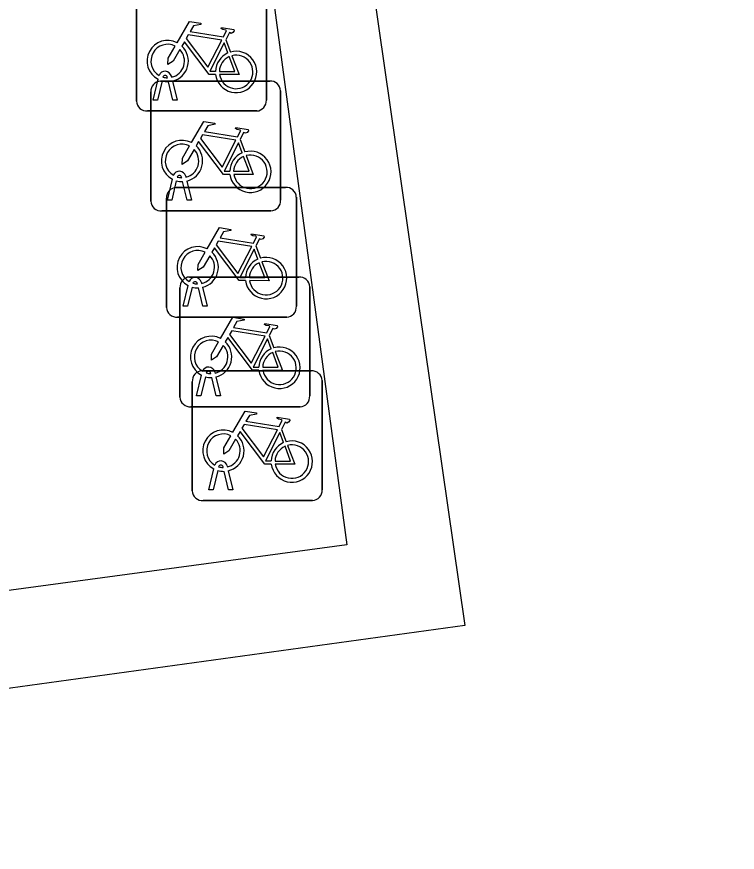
# Model space of a CAD drawing. Extents: x 162157 to 163165, y 378998 to 380775.
# Drawn here: x 162190.88 to 162196.43, y 379845.51 to 379851.94 of the extents above; entities that cross this region are included whole.
import ezdxf

# ---------------------------------------------------------------- set-up
doc = ezdxf.new("R2010")
doc.units = 0
for name, color, linetype in [('IMGEO_Fietsenrek', 7, 'Continuous'), ('IMGEO_Haag', 7, 'Continuous'), ('IMGEO_Voetpad_open', 7, 'Continuous')]:
    doc.layers.add(name, color=color, linetype=linetype)

msp = doc.modelspace()

# ---------------------------------------------------------------- linework, layer by layer
at = {"layer": 'IMGEO_Fietsenrek'}
for p, q in [((162191.8015, 379851.2899), (162191.8015, 379852.1308)), ((162191.8015, 379852.1308), (162191.8015, 379851.2899)), ((162192.8005, 379852.1401), (162192.8005, 379851.2992)), ((162192.8005, 379851.2992), (162192.8005, 379852.1401)), ((162192.4882, 379851.7642), (162192.5245, 379851.669)), ((162191.9285, 379851.2993), (162191.9668, 379851.4593)), ((162192.0389, 379851.4709), (162192.0379, 379851.4752)), ((162192.0696, 379851.4824), (162192.0714, 379851.4745)), ((162191.9972, 379851.4471), (162191.9619, 379851.2993)), ((162191.9859, 379851.4455), (162192.8268, 379851.4455)), ((162192.8268, 379851.4455), (162191.9859, 379851.4455)), ((162192.08, 379851.2993), (162192.0461, 379851.441)), ((162192.0784, 379851.4453), (162192.1134, 379851.2993)), ((162191.9115, 379850.5209), (162191.9115, 379851.3618)), ((162191.9115, 379851.3618), (162191.9115, 379850.5209)), ((162192.9105, 379851.3711), (162192.9105, 379850.5302)), ((162192.9105, 379850.5302), (162192.9105, 379851.3711)), ((162191.9619, 379851.2993), (162191.9285, 379851.2993)), ((162192.1134, 379851.2993), (162192.08, 379851.2993)), ((162192.7261, 379851.2155), (162191.8852, 379851.2155)), ((162191.8852, 379851.2155), (162192.7261, 379851.2155)), ((162192.5982, 379850.9952), (162192.6345, 379850.9)), ((162192.0385, 379850.5303), (162192.0768, 379850.6903)), ((162192.1072, 379850.6781), (162192.0719, 379850.5303)), ((162192.1489, 379850.7019), (162192.1479, 379850.7062)), ((162192.1796, 379850.7134), (162192.1814, 379850.7055)), ((162192.1069, 379850.6275), (162192.9478, 379850.6275)), ((162192.9478, 379850.6275), (162192.1069, 379850.6275)), ((162192.19, 379850.5303), (162192.1561, 379850.672)), ((162192.1884, 379850.6763), (162192.2234, 379850.5303)), ((162193.0315, 379850.5531), (162193.0315, 379849.7122)), ((162193.0315, 379849.7122), (162193.0315, 379850.5531)), ((162192.0325, 379849.7029), (162192.0325, 379850.5438)), ((162192.0325, 379850.5438), (162192.0325, 379849.7029)), ((162192.0719, 379850.5303), (162192.0385, 379850.5303)), ((162192.2234, 379850.5303), (162192.19, 379850.5303)), ((162192.8361, 379850.4465), (162191.9952, 379850.4465)), ((162191.9952, 379850.4465), (162192.8361, 379850.4465)), ((162192.7192, 379850.1772), (162192.7555, 379850.082)), ((162192.2099, 379849.9375), (162193.0508, 379849.9375)), ((162193.0508, 379849.9375), (162192.2099, 379849.9375)), ((162192.1355, 379849.0129), (162192.1355, 379849.8538)), ((162192.1355, 379849.8538), (162192.1355, 379849.0129)), ((162192.1595, 379849.7123), (162192.1978, 379849.8723)), ((162192.2282, 379849.8601), (162192.1929, 379849.7123)), ((162192.2699, 379849.8839), (162192.2689, 379849.8882)), ((162192.311, 379849.7123), (162192.2771, 379849.854)), ((162192.3006, 379849.8954), (162192.3024, 379849.8875)), ((162192.3094, 379849.8583), (162192.3444, 379849.7123)), ((162193.1345, 379849.8631), (162193.1345, 379849.0222)), ((162193.1345, 379849.0222), (162193.1345, 379849.8631)), ((162192.1929, 379849.7123), (162192.1595, 379849.7123)), ((162192.3444, 379849.7123), (162192.311, 379849.7123)), ((162192.9571, 379849.6285), (162192.1162, 379849.6285)), ((162192.1162, 379849.6285), (162192.9571, 379849.6285)), ((162192.8222, 379849.4872), (162192.8585, 379849.392)), ((162192.3049, 379849.2155), (162193.1458, 379849.2155)), ((162193.1458, 379849.2155), (162192.3049, 379849.2155)), ((162192.3729, 379849.1939), (162192.3719, 379849.1982)), ((162192.4036, 379849.2054), (162192.4054, 379849.1975)), ((162192.2625, 379849.0223), (162192.3008, 379849.1823)), ((162192.3312, 379849.1701), (162192.2959, 379849.0223)), ((162192.414, 379849.0223), (162192.3801, 379849.164)), ((162192.4124, 379849.1683), (162192.4474, 379849.0223)), ((162193.2295, 379849.1411), (162193.2295, 379848.3002)), ((162193.2295, 379848.3002), (162193.2295, 379849.1411)), ((162192.2305, 379848.2909), (162192.2305, 379849.1318)), ((162192.2305, 379849.1318), (162192.2305, 379848.2909)), ((162192.2959, 379849.0223), (162192.2625, 379849.0223)), ((162192.4474, 379849.0223), (162192.414, 379849.0223)), ((162193.0601, 379848.9385), (162192.2192, 379848.9385)), ((162192.2192, 379848.9385), (162193.0601, 379848.9385)), ((162192.9172, 379848.7652), (162192.9535, 379848.67)), ((162192.3575, 379848.3003), (162192.3958, 379848.4603)), ((162192.4262, 379848.4481), (162192.3909, 379848.3003)), ((162192.4679, 379848.4719), (162192.4669, 379848.4762)), ((162192.509, 379848.3003), (162192.4751, 379848.442)), ((162192.4986, 379848.4834), (162192.5004, 379848.4755)), ((162192.5074, 379848.4463), (162192.5424, 379848.3003)), ((162192.3909, 379848.3003), (162192.3575, 379848.3003)), ((162192.5424, 379848.3003), (162192.509, 379848.3003)), ((162193.1551, 379848.2165), (162192.3142, 379848.2165)), ((162192.3142, 379848.2165), (162193.1551, 379848.2165))]:
    msp.add_line(p, q, dxfattribs=at)
for points in [[(162192.1141, 379851.7412), (162192.2088, 379851.9047), (162192.295, 379851.8909), (162192.2967, 379851.8822), (162192.2406, 379851.8713), (162192.2144, 379851.826), (162192.4696, 379851.7852)], [(162192.4696, 379851.7852), (162192.4946, 379851.834), (162192.4895, 379851.838), (162192.4663, 379851.8417), (162192.4536, 379851.8492), (162192.4526, 379851.8523), (162192.4548, 379851.8569), (162192.5496, 379851.8418), (162192.5519, 379851.8315), (162192.5425, 379851.8191), (162192.5301, 379851.8127), (162192.5156, 379851.8189), (162192.4882, 379851.7642)], [(162192.4567, 379851.76), (162192.1999, 379851.801), (162192.1832, 379851.7722), (162192.3502, 379851.5519), (162192.4567, 379851.76)], [(162192.1348, 379851.6887), (162192.0832, 379851.5995), (162192.0433, 379851.5735), (162192.0445, 379851.621), (162192.099, 379851.7152)], [(162192.4098, 379851.4965), (162192.3601, 379851.4966), (162192.1694, 379851.7483), (162192.1504, 379851.7155)], [(162192.5047, 379851.662), (162192.4754, 379851.7388), (162192.366, 379851.5207), (162192.4087, 379851.5206)], [(162192.4387, 379851.5205), (162192.5586, 379851.5203), (162192.5154, 379851.6339)], [(162192.5352, 379851.6408), (162192.5902, 379851.4962), (162192.4401, 379851.4965)], [(162192.2241, 379850.9722), (162192.3188, 379851.1357), (162192.405, 379851.1219), (162192.4067, 379851.1132), (162192.3506, 379851.1023), (162192.3244, 379851.057), (162192.5796, 379851.0162)], [(162192.5796, 379851.0162), (162192.6046, 379851.065), (162192.5995, 379851.069), (162192.5763, 379851.0727), (162192.5636, 379851.0802), (162192.5626, 379851.0833), (162192.5648, 379851.0879), (162192.6596, 379851.0728), (162192.6619, 379851.0625), (162192.6525, 379851.0501), (162192.6401, 379851.0437), (162192.6256, 379851.0499), (162192.5982, 379850.9952)], [(162192.5667, 379850.991), (162192.3099, 379851.032), (162192.2932, 379851.0032), (162192.4602, 379850.7829), (162192.5667, 379850.991)], [(162192.2448, 379850.9197), (162192.1932, 379850.8305), (162192.1533, 379850.8045), (162192.1545, 379850.852), (162192.209, 379850.9462)], [(162192.5198, 379850.7275), (162192.4701, 379850.7276), (162192.2794, 379850.9793), (162192.2604, 379850.9465)], [(162192.6147, 379850.893), (162192.5854, 379850.9698), (162192.476, 379850.7517), (162192.5187, 379850.7516)], [(162192.6452, 379850.8718), (162192.7002, 379850.7272), (162192.5501, 379850.7275)], [(162192.5487, 379850.7515), (162192.6686, 379850.7513), (162192.6254, 379850.8649)], [(162192.3451, 379850.1542), (162192.4398, 379850.3177), (162192.526, 379850.3039), (162192.5277, 379850.2952), (162192.4716, 379850.2843), (162192.4454, 379850.239), (162192.7006, 379850.1982)], [(162192.7006, 379850.1982), (162192.7256, 379850.247), (162192.7205, 379850.251), (162192.6973, 379850.2547), (162192.6846, 379850.2622), (162192.6836, 379850.2653), (162192.6858, 379850.2699), (162192.7806, 379850.2548), (162192.7829, 379850.2445), (162192.7735, 379850.2321), (162192.7611, 379850.2257), (162192.7466, 379850.2319), (162192.7192, 379850.1772)], [(162192.6877, 379850.173), (162192.4309, 379850.214), (162192.4142, 379850.1852), (162192.5812, 379849.9649), (162192.6877, 379850.173)], [(162192.3658, 379850.1017), (162192.3142, 379850.0125), (162192.2743, 379849.9865), (162192.2755, 379850.034), (162192.33, 379850.1282)], [(162192.6408, 379849.9095), (162192.5911, 379849.9096), (162192.4004, 379850.1613), (162192.3814, 379850.1285)], [(162192.7357, 379850.075), (162192.7064, 379850.1518), (162192.597, 379849.9337), (162192.6397, 379849.9336)], [(162192.6697, 379849.9335), (162192.7896, 379849.9333), (162192.7464, 379850.0469)], [(162192.7662, 379850.0538), (162192.8212, 379849.9092), (162192.6711, 379849.9095)], [(162192.4481, 379849.4642), (162192.5428, 379849.6277), (162192.629, 379849.6139), (162192.6307, 379849.6052), (162192.5746, 379849.5943), (162192.5484, 379849.549), (162192.8036, 379849.5082)], [(162192.7907, 379849.483), (162192.5339, 379849.524), (162192.5172, 379849.4952), (162192.6842, 379849.2749), (162192.7907, 379849.483)], [(162192.8036, 379849.5082), (162192.8286, 379849.557), (162192.8235, 379849.561), (162192.8003, 379849.5647), (162192.7876, 379849.5722), (162192.7866, 379849.5753), (162192.7888, 379849.5799), (162192.8836, 379849.5648), (162192.8859, 379849.5545), (162192.8765, 379849.5421), (162192.8641, 379849.5357), (162192.8496, 379849.5419), (162192.8222, 379849.4872)], [(162192.7438, 379849.2195), (162192.6941, 379849.2196), (162192.5034, 379849.4713), (162192.4844, 379849.4385)], [(162192.8387, 379849.385), (162192.8094, 379849.4618), (162192.7, 379849.2437), (162192.7427, 379849.2436)], [(162192.4688, 379849.4117), (162192.4172, 379849.3225), (162192.3773, 379849.2965), (162192.3785, 379849.344), (162192.433, 379849.4382)], [(162192.7727, 379849.2435), (162192.8926, 379849.2433), (162192.8494, 379849.3569)], [(162192.8692, 379849.3638), (162192.9242, 379849.2192), (162192.7741, 379849.2195)], [(162192.5431, 379848.7422), (162192.6378, 379848.9057), (162192.724, 379848.8919), (162192.7257, 379848.8832), (162192.6696, 379848.8723), (162192.6434, 379848.827), (162192.8986, 379848.7862)], [(162192.8986, 379848.7862), (162192.9236, 379848.835), (162192.9185, 379848.839), (162192.8953, 379848.8427), (162192.8826, 379848.8502), (162192.8816, 379848.8533), (162192.8838, 379848.8579), (162192.9786, 379848.8428), (162192.9809, 379848.8325), (162192.9715, 379848.8201), (162192.9591, 379848.8137), (162192.9446, 379848.8199), (162192.9172, 379848.7652)], [(162192.8388, 379848.4975), (162192.7891, 379848.4976), (162192.5984, 379848.7493), (162192.5794, 379848.7165)], [(162192.8857, 379848.761), (162192.6289, 379848.802), (162192.6122, 379848.7732), (162192.7792, 379848.5529), (162192.8857, 379848.761)], [(162192.5638, 379848.6897), (162192.5122, 379848.6005), (162192.4723, 379848.5745), (162192.4735, 379848.622), (162192.528, 379848.7162)], [(162192.9337, 379848.663), (162192.9044, 379848.7398), (162192.795, 379848.5217), (162192.8377, 379848.5216)], [(162192.8677, 379848.5215), (162192.9876, 379848.5213), (162192.9444, 379848.6349)], [(162192.9642, 379848.6418), (162193.0192, 379848.4972), (162192.8691, 379848.4975)]]:
    msp.add_lwpolyline(points, dxfattribs=at)
for centre, radius, start, end in [((162192.0411, 379851.5999), 0.159, 62.67661, 242.13685), ((162192.0411, 379851.5999), 0.129, 63.31916, 238.90302), ((162192.0411, 379851.5999), 0.159, 283.5766, 46.60424), ((162192.0411, 379851.5999), 0.129, 283.60429, 43.43025), ((162192.5677, 379851.5159), 0.159, 113.3408, 178.32165), ((162192.5677, 379851.5159), 0.159, 187.0065, 105.77075), ((162192.5677, 379851.5159), 0.129, 188.67146, 104.58832), ((162192.5677, 379851.5159), 0.129, 113.92302, 177.95563), ((162192.0209, 379851.4713), 0.0499, 12.8025, 158.69338), ((162192.0209, 379851.4713), 0.0174, 12.8025, 163.45023), ((162192.0411, 379851.5999), 0.129, 253.41502, 269.02044), ((162191.9892, 379851.3676), 0.0779, 92.4484, 184.28452), ((162191.9892, 379851.3676), 0.0779, 92.4484, 184.28452), ((162192.0411, 379851.5999), 0.159, 253.99666, 271.78671), ((162192.8326, 379851.3678), 0.0779, 2.4484, 94.28452), ((162192.8326, 379851.3678), 0.0779, 2.4484, 94.28452), ((162191.8794, 379851.2932), 0.0779, 182.4484, 274.28452), ((162191.8794, 379851.2932), 0.0779, 182.4484, 274.28452), ((162192.7228, 379851.2934), 0.0779, 272.4484, 4.28452), ((162192.7228, 379851.2934), 0.0779, 272.4484, 4.28452), ((162192.1511, 379850.8309), 0.159, 62.67661, 242.13685), ((162192.1511, 379850.8309), 0.129, 63.31916, 238.90302), ((162192.1511, 379850.8309), 0.159, 283.5766, 46.60424), ((162192.1511, 379850.8309), 0.129, 283.60429, 43.43025), ((162192.6777, 379850.7469), 0.159, 113.3408, 178.32165), ((162192.6777, 379850.7469), 0.159, 187.0065, 105.77075), ((162192.6777, 379850.7469), 0.129, 188.67146, 104.58832), ((162192.6777, 379850.7469), 0.129, 113.92302, 177.95563), ((162192.1309, 379850.7023), 0.0499, 12.8025, 158.69338), ((162192.1511, 379850.8309), 0.159, 253.99666, 271.78671), ((162192.1309, 379850.7023), 0.0174, 12.8025, 163.45023), ((162192.1511, 379850.8309), 0.129, 253.41502, 269.02044), ((162192.1102, 379850.5496), 0.0779, 92.4484, 184.28452), ((162192.1102, 379850.5496), 0.0779, 92.4484, 184.28452), ((162192.9536, 379850.5498), 0.0779, 2.4484, 94.28452), ((162192.9536, 379850.5498), 0.0779, 2.4484, 94.28452), ((162191.9894, 379850.5242), 0.0779, 182.4484, 274.28452), ((162191.9894, 379850.5242), 0.0779, 182.4484, 274.28452), ((162192.8328, 379850.5244), 0.0779, 272.4484, 4.28452), ((162192.8328, 379850.5244), 0.0779, 272.4484, 4.28452), ((162192.2721, 379850.0129), 0.159, 62.67661, 242.13685), ((162192.2721, 379850.0129), 0.129, 63.31916, 238.90302), ((162192.2721, 379850.0129), 0.129, 283.60429, 43.43025), ((162192.2721, 379850.0129), 0.159, 283.5766, 46.60424), ((162192.7987, 379849.9289), 0.159, 113.3408, 178.32165), ((162192.7987, 379849.9289), 0.159, 187.0065, 105.77075), ((162192.7987, 379849.9289), 0.129, 113.92302, 177.95563), ((162192.7987, 379849.9289), 0.129, 188.67146, 104.58832), ((162192.2132, 379849.8596), 0.0779, 92.4484, 184.28452), ((162192.2132, 379849.8596), 0.0779, 92.4484, 184.28452), ((162192.2519, 379849.8843), 0.0499, 12.8025, 158.69338), ((162193.0566, 379849.8598), 0.0779, 2.4484, 94.28452), ((162193.0566, 379849.8598), 0.0779, 2.4484, 94.28452), ((162192.2721, 379850.0129), 0.159, 253.99666, 271.78671), ((162192.2519, 379849.8843), 0.0174, 12.8025, 163.45023), ((162192.2721, 379850.0129), 0.129, 253.41502, 269.02044), ((162192.9538, 379849.7064), 0.0779, 272.4484, 4.28452), ((162192.9538, 379849.7064), 0.0779, 272.4484, 4.28452), ((162192.1104, 379849.7062), 0.0779, 182.4484, 274.28452), ((162192.1104, 379849.7062), 0.0779, 182.4484, 274.28452), ((162192.3751, 379849.3229), 0.159, 62.67661, 242.13685), ((162192.3751, 379849.3229), 0.129, 63.31916, 238.90302), ((162192.3751, 379849.3229), 0.129, 283.60429, 43.43025), ((162192.3751, 379849.3229), 0.159, 283.5766, 46.60424), ((162192.9017, 379849.2389), 0.159, 187.0065, 105.77075), ((162192.9017, 379849.2389), 0.159, 113.3408, 178.32165), ((162192.9017, 379849.2389), 0.129, 113.92302, 177.95563), ((162192.9017, 379849.2389), 0.129, 188.67146, 104.58832), ((162192.3082, 379849.1376), 0.0779, 92.4484, 184.28452), ((162192.3082, 379849.1376), 0.0779, 92.4484, 184.28452), ((162192.3549, 379849.1943), 0.0499, 12.8025, 158.69338), ((162192.3549, 379849.1943), 0.0174, 12.8025, 163.45023), ((162192.3751, 379849.3229), 0.129, 253.41502, 269.02044), ((162193.1516, 379849.1378), 0.0779, 2.4484, 94.28452), ((162193.1516, 379849.1378), 0.0779, 2.4484, 94.28452), ((162192.3751, 379849.3229), 0.159, 253.99666, 271.78671), ((162192.2134, 379849.0162), 0.0779, 182.4484, 274.28452), ((162192.2134, 379849.0162), 0.0779, 182.4484, 274.28452), ((162193.0568, 379849.0164), 0.0779, 272.4484, 4.28452), ((162193.0568, 379849.0164), 0.0779, 272.4484, 4.28452), ((162192.4701, 379848.6009), 0.159, 62.67661, 242.13685), ((162192.4701, 379848.6009), 0.129, 63.31916, 238.90302), ((162192.4701, 379848.6009), 0.129, 283.60429, 43.43025), ((162192.4701, 379848.6009), 0.159, 283.5766, 46.60424), ((162192.9967, 379848.5169), 0.159, 113.3408, 178.32165), ((162192.9967, 379848.5169), 0.159, 187.0065, 105.77075), ((162192.9967, 379848.5169), 0.129, 113.92302, 177.95563), ((162192.9967, 379848.5169), 0.129, 188.67146, 104.58832), ((162192.4499, 379848.4723), 0.0499, 12.8025, 158.69338), ((162192.4701, 379848.6009), 0.159, 253.99666, 271.78671), ((162192.4499, 379848.4723), 0.0174, 12.8025, 163.45023), ((162192.4701, 379848.6009), 0.129, 253.41502, 269.02044), ((162193.1518, 379848.2944), 0.0779, 272.4484, 4.28452), ((162193.1518, 379848.2944), 0.0779, 272.4484, 4.28452), ((162192.3084, 379848.2942), 0.0779, 182.4484, 274.28452), ((162192.3084, 379848.2942), 0.0779, 182.4484, 274.28452)]:
    msp.add_arc(centre, radius, start, end, dxfattribs=at)
at = {"layer": 'IMGEO_Haag'}
msp.add_lwpolyline([(162203.264, 379863.924), (162203.282, 379863.473), (162203.297, 379863.078), (162201.359, 379862.729), (162200.009, 379862.582), (162197.952, 379858.915), (162192.736, 379858.318), (162194.33, 379847.256), (162181.673, 379845.51), (162181.626, 379845.895)], dxfattribs=at)
at = {"layer": 'IMGEO_Voetpad_open'}
msp.add_lwpolyline([(162203.264, 379863.924), (162199.253, 379863.376), (162197.167, 379859.742), (162191.911, 379859.079), (162193.42, 379847.877), (162181.579, 379846.277)], dxfattribs=at)

doc.saveas('drawing.dxf')
